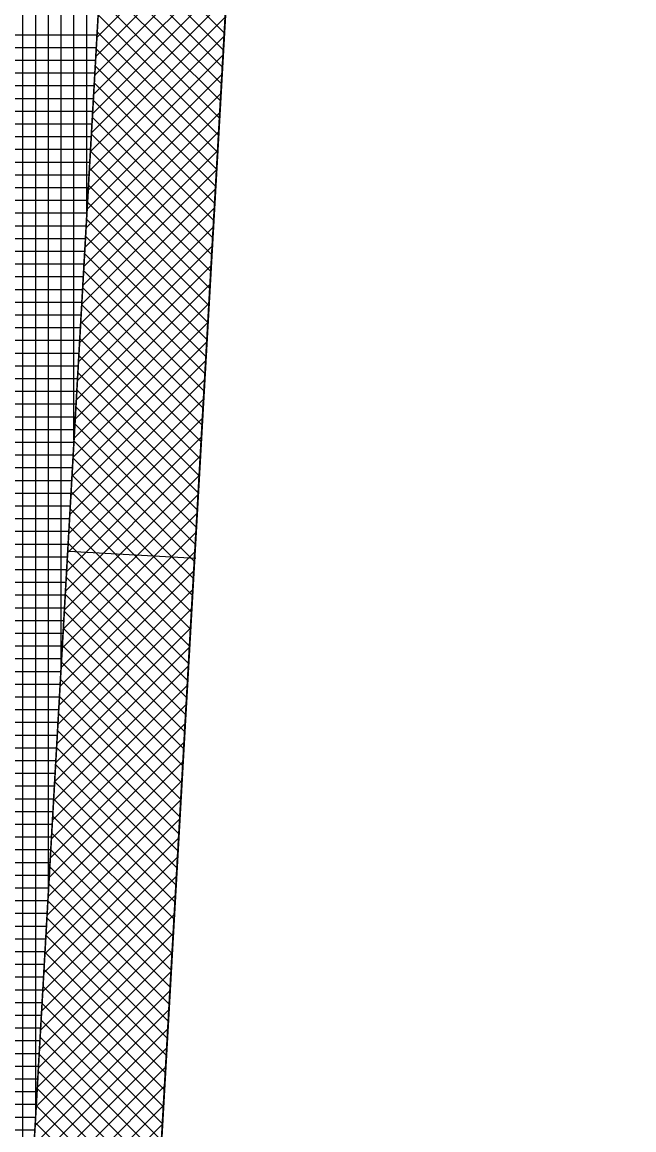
# Model space of a CAD drawing. Extents: x -565346 to -564154, y -1097386 to -1095620.
# Drawn here: x -564279 to -564269.4, y -1097000.39 to -1096982.99 of the extents above; entities that cross this region are included whole.
import ezdxf

# ---------------------------------------------------------------- set-up
doc = ezdxf.new("R2010")
doc.units = 0
for name, color, linetype in [('Vrstva 13', 7, 'Continuous'), ('Vrstva 41', 7, 'Continuous'), ('Vrstva 42', 7, 'Continuous'), ('Vrstva 43', 7, 'Continuous')]:
    doc.layers.add(name, color=color, linetype=linetype)

msp = doc.modelspace()

# ---------------------------------------------------------------- linework, layer by layer
at = {"layer": 'Vrstva 13'}
msp.add_line((-564277.71, -1097016.43), (-564269.4, -1096869.98), dxfattribs=at)
at = {"layer": 'Vrstva 41'}
msp.add_line((-564278.272, -1096991.301), (-564276.279, -1096991.414), dxfattribs=at)
msp.add_lwpolyline([(-564272.899, -1096931.51), (-564274.888, -1096931.397), (-564286.791, -1097141.059), (-564284.798, -1097141.172)], close=True, dxfattribs=at)
at = {"layer": 'Vrstva 42'}
for p, q in [((-564275.714, -1096981.115), (-564277.831, -1096983.232)), ((-564277.72, -1096981.272), (-564275.83, -1096983.161)), ((-564275.731, -1096981.415), (-564277.848, -1096983.532)), ((-564277.735, -1096981.539), (-564275.846, -1096983.429)), ((-564275.748, -1096981.715), (-564277.865, -1096983.831)), ((-564277.75, -1096981.807), (-564275.861, -1096983.696)), ((-564275.765, -1096982.015), (-564277.882, -1096984.131)), ((-564277.765, -1096982.075), (-564275.876, -1096983.964)), ((-564275.782, -1096982.315), (-564277.899, -1096984.431)), ((-564277.78, -1096982.342), (-564275.891, -1096984.231)), ((-564275.799, -1096982.615), (-564277.916, -1096984.731)), ((-564277.795, -1096982.61), (-564275.906, -1096984.499)), ((-564275.816, -1096982.914), (-564277.933, -1096985.031)), ((-564277.811, -1096982.878), (-564275.922, -1096984.767)), ((-564277.826, -1096983.145), (-564275.937, -1096985.034)), ((-564275.833, -1096983.214), (-564277.95, -1096985.331)), ((-564277.841, -1096983.413), (-564275.952, -1096985.302)), ((-564275.85, -1096983.514), (-564277.967, -1096985.631)), ((-564275.868, -1096983.814), (-564277.984, -1096985.931)), ((-564277.856, -1096983.681), (-564275.967, -1096985.57)), ((-564277.871, -1096983.948), (-564275.982, -1096985.837)), ((-564275.885, -1096984.114), (-564278.001, -1096986.23)), ((-564277.887, -1096984.216), (-564275.998, -1096986.105)), ((-564275.902, -1096984.414), (-564278.018, -1096986.53)), ((-564277.902, -1096984.484), (-564276.013, -1096986.373)), ((-564275.919, -1096984.714), (-564278.035, -1096986.83)), ((-564277.917, -1096984.751), (-564276.028, -1096986.64)), ((-564275.936, -1096985.014), (-564278.052, -1096987.13)), ((-564277.932, -1096985.019), (-564276.043, -1096986.908)), ((-564275.953, -1096985.313), (-564278.069, -1096987.43)), ((-564277.947, -1096985.287), (-564276.058, -1096987.176)), ((-564277.963, -1096985.554), (-564276.073, -1096987.443)), ((-564275.97, -1096985.613), (-564278.086, -1096987.73)), ((-564275.987, -1096985.913), (-564278.103, -1096988.03)), ((-564277.978, -1096985.822), (-564276.089, -1096987.711)), ((-564277.993, -1096986.089), (-564276.104, -1096987.979)), ((-564276.004, -1096986.213), (-564278.12, -1096988.329)), ((-564278.008, -1096986.357), (-564276.119, -1096988.246)), ((-564276.021, -1096986.513), (-564278.137, -1096988.629)), ((-564278.023, -1096986.625), (-564276.134, -1096988.514)), ((-564276.038, -1096986.813), (-564278.154, -1096988.929)), ((-564278.039, -1096986.892), (-564276.149, -1096988.782)), ((-564276.055, -1096987.113), (-564278.171, -1096989.229)), ((-564278.054, -1096987.16), (-564276.165, -1096989.049)), ((-564276.072, -1096987.412), (-564278.188, -1096989.529)), ((-564278.069, -1096987.428), (-564276.18, -1096989.317)), ((-564276.089, -1096987.712), (-564278.205, -1096989.829)), ((-564278.084, -1096987.695), (-564276.195, -1096989.585)), ((-564276.106, -1096988.012), (-564278.222, -1096990.129)), ((-564278.099, -1096987.963), (-564276.21, -1096989.852)), ((-564276.123, -1096988.312), (-564278.239, -1096990.429)), ((-564278.115, -1096988.231), (-564276.225, -1096990.12)), ((-564278.13, -1096988.498), (-564276.241, -1096990.388)), ((-564276.14, -1096988.612), (-564278.256, -1096990.728)), ((-564278.145, -1096988.766), (-564276.256, -1096990.655)), ((-564276.157, -1096988.912), (-564278.273, -1096991.028)), ((-564278.16, -1096989.034), (-564276.271, -1096990.923)), ((-564276.174, -1096989.212), (-564278.29, -1096991.328)), ((-564278.175, -1096989.301), (-564276.286, -1096991.19)), ((-564276.191, -1096989.511), (-564278.307, -1096991.628)), ((-564278.191, -1096989.569), (-564276.301, -1096991.458)), ((-564276.208, -1096989.811), (-564278.324, -1096991.928)), ((-564278.206, -1096989.837), (-564276.317, -1096991.726)), ((-564278.221, -1096990.104), (-564276.332, -1096991.993)), ((-564276.225, -1096990.111), (-564278.342, -1096992.228)), ((-564276.242, -1096990.411), (-564278.359, -1096992.528)), ((-564278.236, -1096990.372), (-564276.347, -1096992.261)), ((-564276.259, -1096990.711), (-564278.376, -1096992.827)), ((-564278.251, -1096990.639), (-564276.362, -1096992.529)), ((-564278.267, -1096990.907), (-564276.377, -1096992.796)), ((-564276.276, -1096991.011), (-564278.393, -1096993.127)), ((-564276.293, -1096991.311), (-564278.41, -1096993.427)), ((-564278.282, -1096991.175), (-564276.392, -1096993.064)), ((-564278.297, -1096991.442), (-564276.408, -1096993.332)), ((-564276.31, -1096991.61), (-564278.427, -1096993.727)), ((-564278.312, -1096991.71), (-564276.423, -1096993.599)), ((-564276.327, -1096991.91), (-564278.444, -1096994.027)), ((-564278.327, -1096991.978), (-564276.438, -1096993.867)), ((-564276.344, -1096992.21), (-564278.461, -1096994.327)), ((-564278.343, -1096992.245), (-564276.453, -1096994.135)), ((-564276.361, -1096992.51), (-564278.478, -1096994.627)), ((-564278.358, -1096992.513), (-564276.468, -1096994.402)), ((-564276.378, -1096992.81), (-564278.495, -1096994.927)), ((-564278.373, -1096992.781), (-564276.484, -1096994.67)), ((-564278.388, -1096993.048), (-564276.499, -1096994.938)), ((-564276.395, -1096993.11), (-564278.512, -1096995.226)), ((-564276.412, -1096993.41), (-564278.529, -1096995.526)), ((-564278.403, -1096993.316), (-564276.514, -1096995.205)), ((-564278.418, -1096993.584), (-564276.529, -1096995.473)), ((-564276.429, -1096993.709), (-564278.546, -1096995.826)), ((-564278.434, -1096993.851), (-564276.544, -1096995.741)), ((-564276.446, -1096994.009), (-564278.563, -1096996.126)), ((-564278.449, -1096994.119), (-564276.56, -1096996.008)), ((-564276.463, -1096994.309), (-564278.58, -1096996.426)), ((-564278.464, -1096994.387), (-564276.575, -1096996.276)), ((-564276.48, -1096994.609), (-564278.597, -1096996.726)), ((-564278.479, -1096994.654), (-564276.59, -1096996.544)), ((-564276.497, -1096994.909), (-564278.614, -1096997.026)), ((-564278.494, -1096994.922), (-564276.605, -1096996.811)), ((-564276.514, -1096995.209), (-564278.631, -1096997.326)), ((-564278.51, -1096995.19), (-564276.62, -1096997.079)), ((-564278.525, -1096995.457), (-564276.635, -1096997.346)), ((-564276.531, -1096995.509), (-564278.648, -1096997.625)), ((-564276.548, -1096995.808), (-564278.665, -1096997.925)), ((-564278.54, -1096995.725), (-564276.651, -1096997.614)), ((-564278.555, -1096995.992), (-564276.666, -1096997.882)), ((-564276.565, -1096996.108), (-564278.682, -1096998.225)), ((-564278.57, -1096996.26), (-564276.681, -1096998.149)), ((-564276.582, -1096996.408), (-564278.699, -1096998.525)), ((-564278.586, -1096996.528), (-564276.696, -1096998.417)), ((-564276.599, -1096996.708), (-564278.716, -1096998.825)), ((-564278.601, -1096996.795), (-564276.711, -1096998.685)), ((-564276.616, -1096997.008), (-564278.733, -1096999.125)), ((-564278.616, -1096997.063), (-564276.727, -1096998.952)), ((-564276.633, -1096997.308), (-564278.75, -1096999.425)), ((-564278.631, -1096997.331), (-564276.742, -1096999.22)), ((-564276.65, -1096997.608), (-564278.767, -1096999.724)), ((-564278.646, -1096997.598), (-564276.757, -1096999.488)), ((-564276.667, -1096997.908), (-564278.784, -1097000.024)), ((-564278.662, -1096997.866), (-564276.772, -1096999.755)), ((-564276.684, -1096998.207), (-564278.801, -1097000.324)), ((-564278.677, -1096998.134), (-564276.787, -1097000.023)), ((-564278.692, -1096998.401), (-564276.803, -1097000.291)), ((-564276.701, -1096998.507), (-564278.818, -1097000.624)), ((-564278.707, -1096998.669), (-564276.818, -1097000.558)), ((-564276.718, -1096998.807), (-564278.835, -1097000.924)), ((-564278.722, -1096998.937), (-564276.833, -1097000.826)), ((-564276.735, -1096999.107), (-564278.852, -1097001.224)), ((-564278.738, -1096999.204), (-564276.848, -1097001.094)), ((-564276.752, -1096999.407), (-564278.869, -1097001.524)), ((-564278.753, -1096999.472), (-564276.863, -1097001.361)), ((-564276.769, -1096999.707), (-564278.886, -1097001.824)), ((-564278.768, -1096999.74), (-564276.879, -1097001.629)), ((-564276.786, -1097000.007), (-564278.903, -1097002.123)), ((-564278.783, -1097000.007), (-564276.894, -1097001.897)), ((-564276.803, -1097000.306), (-564278.92, -1097002.423)), ((-564278.798, -1097000.275), (-564276.909, -1097002.164))]:
    msp.add_line(p, q, dxfattribs=at)
at = {"layer": 'Vrstva 43'}
for p, q in [((-564277.99, -1096986.036), (-564277.99, -1096862.494)), ((-564278.19, -1096989.559), (-564278.19, -1096866.017)), ((-564278.39, -1096993.082), (-564278.39, -1096869.541)), ((-564278.59, -1096996.605), (-564278.59, -1096873.065)), ((-564278.79, -1097000.128), (-564278.79, -1096876.59)), ((-564278.99, -1097003.651), (-564278.99, -1096880.115)), ((-564285.34, -1096983.19), (-564277.828, -1096983.19)), ((-564285.351, -1096983.39), (-564277.84, -1096983.39)), ((-564285.363, -1096983.59), (-564277.851, -1096983.59)), ((-564285.374, -1096983.79), (-564277.862, -1096983.79)), ((-564285.385, -1096983.99), (-564277.874, -1096983.99)), ((-564285.397, -1096984.19), (-564277.885, -1096984.19)), ((-564285.408, -1096984.39), (-564277.897, -1096984.39)), ((-564285.42, -1096984.59), (-564277.908, -1096984.59)), ((-564285.431, -1096984.79), (-564277.919, -1096984.79)), ((-564285.442, -1096984.99), (-564277.931, -1096984.99)), ((-564285.454, -1096985.19), (-564277.942, -1096985.19)), ((-564285.465, -1096985.39), (-564277.953, -1096985.39)), ((-564285.476, -1096985.59), (-564277.965, -1096985.59)), ((-564285.488, -1096985.79), (-564277.976, -1096985.79)), ((-564285.499, -1096985.99), (-564277.987, -1096985.99)), ((-564285.51, -1096986.19), (-564277.999, -1096986.19)), ((-564285.522, -1096986.39), (-564278.01, -1096986.39)), ((-564285.533, -1096986.59), (-564278.021, -1096986.59)), ((-564285.545, -1096986.79), (-564278.033, -1096986.79)), ((-564285.556, -1096986.99), (-564278.044, -1096986.99)), ((-564285.567, -1096987.19), (-564278.055, -1096987.19)), ((-564285.579, -1096987.39), (-564278.067, -1096987.39)), ((-564285.59, -1096987.59), (-564278.078, -1096987.59)), ((-564285.601, -1096987.79), (-564278.09, -1096987.79)), ((-564285.613, -1096987.99), (-564278.101, -1096987.99)), ((-564285.624, -1096988.19), (-564278.112, -1096988.19)), ((-564285.635, -1096988.39), (-564278.124, -1096988.39)), ((-564285.647, -1096988.59), (-564278.135, -1096988.59)), ((-564285.658, -1096988.79), (-564278.146, -1096988.79)), ((-564285.67, -1096988.99), (-564278.158, -1096988.99)), ((-564285.681, -1096989.19), (-564278.169, -1096989.19)), ((-564285.692, -1096989.39), (-564278.18, -1096989.39)), ((-564285.704, -1096989.59), (-564278.192, -1096989.59)), ((-564285.715, -1096989.79), (-564278.203, -1096989.79)), ((-564285.726, -1096989.99), (-564278.214, -1096989.99)), ((-564285.738, -1096990.19), (-564278.226, -1096990.19)), ((-564285.749, -1096990.39), (-564278.237, -1096990.39)), ((-564285.76, -1096990.59), (-564278.249, -1096990.59)), ((-564285.772, -1096990.79), (-564278.26, -1096990.79)), ((-564285.783, -1096990.99), (-564278.271, -1096990.99)), ((-564285.795, -1096991.19), (-564278.283, -1096991.19)), ((-564285.806, -1096991.39), (-564278.294, -1096991.39)), ((-564285.817, -1096991.59), (-564278.305, -1096991.59)), ((-564285.829, -1096991.79), (-564278.317, -1096991.79)), ((-564285.84, -1096991.99), (-564278.328, -1096991.99)), ((-564285.851, -1096992.19), (-564278.339, -1096992.19)), ((-564285.863, -1096992.39), (-564278.351, -1096992.39)), ((-564285.874, -1096992.59), (-564278.362, -1096992.59)), ((-564285.885, -1096992.79), (-564278.373, -1096992.79)), ((-564285.897, -1096992.99), (-564278.385, -1096992.99)), ((-564285.908, -1096993.19), (-564278.396, -1096993.19)), ((-564285.92, -1096993.39), (-564278.407, -1096993.39)), ((-564285.931, -1096993.59), (-564278.419, -1096993.59)), ((-564285.942, -1096993.79), (-564278.43, -1096993.79)), ((-564285.954, -1096993.99), (-564278.442, -1096993.99)), ((-564285.965, -1096994.19), (-564278.453, -1096994.19)), ((-564285.976, -1096994.39), (-564278.464, -1096994.39)), ((-564285.988, -1096994.59), (-564278.476, -1096994.59)), ((-564285.999, -1096994.79), (-564278.487, -1096994.79)), ((-564286.011, -1096994.99), (-564278.498, -1096994.99)), ((-564286.022, -1096995.19), (-564278.51, -1096995.19)), ((-564286.033, -1096995.39), (-564278.521, -1096995.39)), ((-564286.045, -1096995.59), (-564278.532, -1096995.59)), ((-564286.056, -1096995.79), (-564278.544, -1096995.79)), ((-564286.067, -1096995.99), (-564278.555, -1096995.99)), ((-564286.079, -1096996.19), (-564278.566, -1096996.19)), ((-564286.09, -1096996.39), (-564278.578, -1096996.39)), ((-564286.101, -1096996.59), (-564278.589, -1096996.59)), ((-564286.113, -1096996.79), (-564278.601, -1096996.79)), ((-564286.124, -1096996.99), (-564278.612, -1096996.99)), ((-564286.136, -1096997.19), (-564278.623, -1096997.19)), ((-564286.147, -1096997.39), (-564278.635, -1096997.39)), ((-564286.158, -1096997.59), (-564278.646, -1096997.59)), ((-564286.17, -1096997.79), (-564278.657, -1096997.79)), ((-564286.181, -1096997.99), (-564278.669, -1096997.99)), ((-564286.192, -1096998.19), (-564278.68, -1096998.19)), ((-564286.204, -1096998.39), (-564278.691, -1096998.39)), ((-564286.215, -1096998.59), (-564278.703, -1096998.59)), ((-564286.226, -1096998.79), (-564278.714, -1096998.79)), ((-564286.238, -1096998.99), (-564278.725, -1096998.99)), ((-564286.249, -1096999.19), (-564278.737, -1096999.19)), ((-564286.261, -1096999.39), (-564278.748, -1096999.39)), ((-564286.272, -1096999.59), (-564278.759, -1096999.59)), ((-564286.283, -1096999.79), (-564278.771, -1096999.79)), ((-564286.295, -1096999.99), (-564278.782, -1096999.99)), ((-564286.306, -1097000.19), (-564278.794, -1097000.19)), ((-564286.317, -1097000.39), (-564278.805, -1097000.39))]:
    msp.add_line(p, q, dxfattribs=at)
msp.add_lwpolyline([(-564283.37, -1096906.18), (-564284.87, -1096930.83), (-564282.373, -1096930.972), (-564294.286, -1097140.634), (-564296.782, -1097140.492), (-564297.42, -1097150.37), (-564294.347, -1097150.646), (-564303.226, -1097307.04), (-564304.096, -1097322.37), (-564304.399, -1097332.838), (-564302.848, -1097333.175), (-564297.082, -1097322.329), (-564293.197, -1097253.877), (-564289.027, -1097180.417), (-564287.358, -1097151.043), (-564285.364, -1097151.156), (-564284.798, -1097141.172), (-564286.791, -1097141.059), (-564274.888, -1096931.397), (-564272.899, -1096931.51), (-564271.475, -1096906.55)], dxfattribs=at)

doc.saveas('drawing.dxf')
